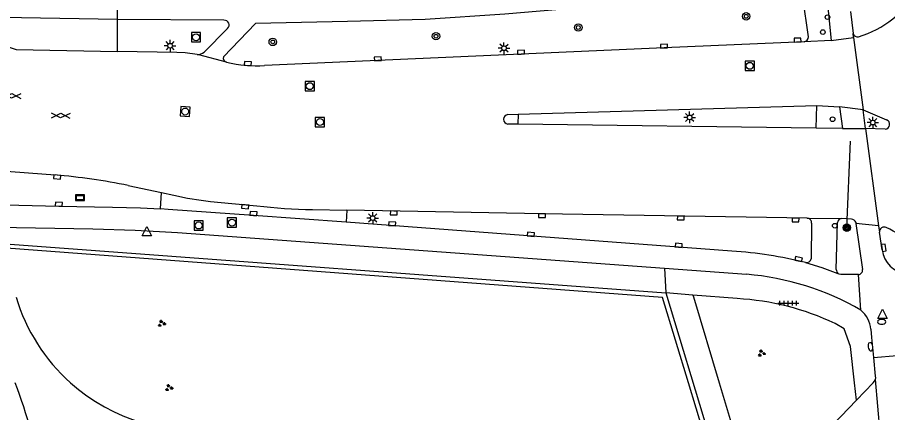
# Model space of a CAD drawing. Extents: x 131000 to 133014, y 396499 to 399001.
# Drawn here: x 132599.4 to 132693.3, y 397496.8 to 397539.4 of the extents above; entities that cross this region are included whole.
import ezdxf

# ---------------------------------------------------------------- set-up
doc = ezdxf.new("R2010")
doc.units = 0
for name, color, linetype in [('gg-afsc-hekwerk', 7, 'Continuous'), ('gg-knt-verharding', 7, 'Continuous'), ('gg-knt-verharding nz', 7, 'Continuous'), ('gt-grn-weggrens', 7, 'Continuous'), ('gt-grn-weggrens revisie', 7, 'Continuous'), ('gt-knt-lijn portaal', 7, 'Continuous'), ('gt-symb-boom', 7, 'Continuous'), ('gt-symb-brandkraan', 7, 'Continuous'), ('gt-symb-drukknoppaal', 7, 'Continuous'), ('gt-symb-gesloten verharding', 7, 'Continuous'), ('gt-symb-groenvak', 7, 'Continuous'), ('gt-symb-kolk', 7, 'Continuous'), ('gt-symb-lichtmast', 7, 'Continuous'), ('gt-symb-portaalmast', 7, 'Continuous'), ('gt-symb-reclamebord', 7, 'Continuous'), ('gt-symb-rioolschacht', 7, 'Continuous'), ('gt-symb-tegel verharding', 7, 'Continuous'), ('gt-symb-verkeersregelinstallatiepaal', 7, 'Continuous'), ('gt-symb-waterafsluiter', 7, 'Continuous')]:
    doc.layers.add(name, color=color, linetype=linetype)

# ---------------------------------------------------------------- blocks, each defined once
blk = doc.blocks.new('gt0-BR')
at = {"layer": 'gt-symb-brandkraan'}
for centre, radius, start, end in [((-0.244, 0), 0.206, 107.56694, 252.43307), ((0.599, -2.664), 3, 106.89205, 107.56694), ((0, -0.691), 0.938, 73.10799, 106.89205), ((-0.599, -2.664), 3, 72.43309, 73.10799), ((0.244, 0), 0.206, 287.56695, 72.43309), ((0.599, 2.664), 3, 252.43307, 253.10797), ((0, 0.691), 0.938, 253.10797, 286.89206), ((-0.599, 2.664), 3, 286.89206, 287.56695)]:
    blk.add_arc(centre, radius, start, end, dxfattribs=at)
blk = doc.blocks.new('gt0-WAFSL')
at = {"layer": 'gt-symb-waterafsluiter'}
for p, q in [((-0.5, -0.333), (0, 0.667)), ((0, 0.667), (0.5, -0.333)), ((0.5, -0.333), (-0.5, -0.333))]:
    blk.add_line(p, q, dxfattribs=at)
blk = doc.blocks.new('gt0-KOLK')
at = {"layer": 'gt-symb-kolk'}
blk.add_lwpolyline([(0, 0), (0.375, 0), (0.375, 0.4), (-0.375, 0.4), (-0.375, 0), (0, 0)], dxfattribs=at)
blk = doc.blocks.new('gt0-LMAST')
at = {"layer": 'gt-symb-lichtmast'}
for p, q in [((-0.182, 0.173), (-0.447, 0.438)), ((-0.005, 0.246), (-0.005, 0.621)), ((0.172, 0.173), (0.437, 0.438)), ((-0.255, -0.004), (-0.63, -0.004)), ((-0.182, -0.181), (-0.447, -0.446)), ((-0.005, -0.254), (-0.005, -0.629)), ((0.437, -0.446), (0.172, -0.181)), ((0.245, -0.004), (0.62, -0.004))]:
    blk.add_line(p, q, dxfattribs=at)
blk.add_circle((-0.005, -0.004), 0.25, dxfattribs=at)
blk = doc.blocks.new('gt0-BOOM')
at = {"layer": 'gt-symb-boom'}
for radius in [0.4, 0.2]:
    blk.add_circle((0, 0), radius, dxfattribs=at)
blk = doc.blocks.new('gt0-RS')
at = {"layer": 'gt-symb-rioolschacht'}
blk.add_lwpolyline([(-0.5, -0.5), (0.5, -0.5), (0.5, 0.5), (-0.5, 0.5)], close=True, dxfattribs=at)
blk.add_circle((0, 0), 0.375, dxfattribs=at)
blk = doc.blocks.new('gt0-VIPAAL')
at = {"layer": 'gt-symb-verkeersregelinstallatiepaal'}
blk.add_circle((0, 0), 0.25, dxfattribs=at)
blk = doc.blocks.new('gt0-DPAAL')
at = {"layer": 'gt-symb-drukknoppaal'}
blk.add_circle((0, 0), 0.25, dxfattribs=at)
blk = doc.blocks.new('gt0-PORTM')
at = {"layer": 'gt-symb-portaalmast'}
for radius in [0.4, 0.33, 0.27, 0.21, 0.15]:
    blk.add_circle((0, 0), radius, dxfattribs=at)
blk = doc.blocks.new('gt0-GRVAK')
at = {"layer": 'gt-symb-groenvak'}
for p, q in [((-0.11, 0.189), (-0.228, 0.24)), ((-0.182, 0.153), (0.088, 0.153)), ((-0.091, 0.211), (-0.156, 0.322)), ((-0.047, 0.214), (-0.047, 0.393)), ((-0.004, 0.211), (0.061, 0.322)), ((0.015, 0.189), (0.133, 0.24)), ((0.262, -0.052), (0.197, 0.059)), ((0.305, -0.049), (0.305, 0.13)), ((0.349, -0.052), (0.414, 0.059)), ((-0.245, -0.228), (-0.363, -0.177)), ((-0.318, -0.264), (-0.047, -0.264)), ((-0.226, -0.206), (-0.291, -0.095)), ((-0.183, -0.203), (-0.183, -0.024)), ((-0.139, -0.206), (-0.074, -0.095)), ((-0.12, -0.228), (-0.002, -0.177)), ((0.243, -0.074), (0.125, -0.023)), ((0.17, -0.11), (0.441, -0.11)), ((0.368, -0.074), (0.486, -0.023))]:
    blk.add_line(p, q, dxfattribs=at)
blk = doc.blocks.new('gt0-TEG1')
at = {"layer": 'gt-symb-tegel verharding'}
for p, q in [((-1.125, 0), (1.125, 0)), ((-0.9, -0.25), (-0.9, 0.25)), ((-0.45, -0.25), (-0.45, 0.25)), ((0, -0.25), (0, 0.25)), ((0.45, -0.25), (0.45, 0.25)), ((0.9, -0.25), (0.9, 0.25))]:
    blk.add_line(p, q, dxfattribs=at)
blk = doc.blocks.new('gt0-RBORD')
at = {"layer": 'gt-symb-reclamebord'}
blk.add_lwpolyline([(-0.5, 0.295), (-0.5, -0.295), (0.5, -0.295), (0.5, 0.295), (-0.5, 0.295)], dxfattribs=at)
blk.add_lwpolyline([(-0.417, -0.212), (0.417, -0.212), (0.417, 0.212), (-0.417, 0.212)], close=True, dxfattribs=at)
blk = doc.blocks.new('gt0-GESVH1')
at = {"layer": 'gt-symb-gesloten verharding'}
for p, q in [((-0.992, -0.261), (0.008, 0.239)), ((0.008, -0.261), (-0.992, 0.239)), ((0.008, 0.239), (1.008, -0.261)), ((1.008, 0.239), (0.008, -0.261))]:
    blk.add_line(p, q, dxfattribs=at)

msp = doc.modelspace()

# ---------------------------------------------------------------- linework, layer by layer
at = {"layer": 'gg-afsc-hekwerk'}
msp.add_line((132669.386, 397509.706), (132676.664, 397485.739), dxfattribs=at)
msp.add_lwpolyline([(132594.958, 397514.981), (132598.627, 397514.936), (132669.386, 397509.706)], dxfattribs=at)
at = {"layer": 'gg-knt-verharding'}
for p, q in [((132684.773, 397537.335), (132684.084, 397542.328)), ((132686.71, 397542.033), (132687.231, 397536.911)), ((132689.31, 397540.051), (132689.594, 397537.691)), ((132610.222, 397539.182), (132597.769, 397539.41)), ((132621.695, 397539.108), (132610.222, 397539.182)), ((132610.228, 397535.756), (132610.222, 397539.182)), ((132619.571, 397535.685), (132622.101, 397538.229)), ((132687.231, 397536.911), (132684.309, 397536.801)), ((132653.444, 397528.965), (132685.673, 397529.903)), ((132685.635, 397527.477), (132685.673, 397529.903)), ((132685.673, 397529.903), (132688.135, 397529.778)), ((132688.135, 397529.778), (132688.469, 397527.451)), ((132690.681, 397529.46), (132693.221, 397528.356)), ((132690.935, 397527.442), (132690.681, 397529.46)), ((132652.355, 397528.933), (132653.444, 397528.965)), ((132653.43, 397527.901), (132652.355, 397527.915)), ((132685.635, 397527.477), (132653.43, 397527.901)), ((132688.469, 397527.451), (132685.635, 397527.477)), ((132693.057, 397527.379), (132690.935, 397527.442)), ((132596.505, 397522.955), (132603.482, 397522.42)), ((132611.374, 397521.292), (132614.949, 397520.526)), ((132614.845, 397518.749), (132614.949, 397520.526)), ((132614.949, 397520.526), (132616.295, 397520.238)), ((132620.253, 397519.566), (132625.251, 397519.086)), ((132631.25, 397518.692), (132634.973, 397518.623)), ((132634.973, 397518.623), (132634.902, 397517.322)), ((132676.519, 397514.193), (132634.902, 397517.322)), ((132684.633, 397517.748), (132688.36, 397517.719)), ((132685.128, 397517.22), (132685.077, 397513.372)), ((132687.789, 397512.21), (132687.925, 397517.278)), ((132689.446, 397517.636), (132688.36, 397517.719)), ((132689.888, 397517.322), (132689.908, 397517.18)), ((132689.908, 397517.18), (132690.613, 397512.209)), ((132596.62, 397516.805), (132607.57, 397516.625)), ((132692.741, 397514.33), (132692.459, 397516.246)), ((132669.246, 397512.353), (132678.105, 397511.702)), ((132677.087, 397509.077), (132672.321, 397509.44)), ((132691.525, 397505.779), (132691.594, 397504.875)), ((132691.594, 397504.875), (132691.804, 397502.722)), ((132689.754, 397500), (132689.333, 397503.904)), ((132675.146, 397500), (132678.236, 397489.659)), ((132689.958, 397498.111), (132689.754, 397500)), ((132683.187, 397491.091), (132689.958, 397498.111))]:
    msp.add_line(p, q, dxfattribs=at)
for points in [[(132683.669, 397542.742), (132683.529, 397542.734), (132682.523, 397542.577), (132679.983, 397542.239), (132677.435, 397541.965), (132652.033, 397539.764), (132643.422, 397539.212), (132635.022, 397538.98), (132625.117, 397538.772), (132621.645, 397535.176)], [(132597.766, 397536.314), (132598.217, 397536.305), (132599.266, 397535.97), (132610.228, 397535.756)], [(132684.309, 397536.801), (132669.209, 397536.126), (132653.771, 397535.458), (132626.09, 397534.217)], [(132618.819, 397535.422), (132617.524, 397535.581), (132616.629, 397535.637), (132610.228, 397535.756)], [(132596.661, 397519.243), (132603.881, 397519.07), (132609.682, 397518.954), (132612.682, 397518.865), (132614.845, 397518.749)], [(132634.902, 397517.322), (132624.887, 397518.059), (132615.676, 397518.704), (132614.845, 397518.749)], [(132684.633, 397517.748), (132656.032, 397518.228), (132634.973, 397518.623)], [(132607.57, 397516.625), (132612.133, 397516.474), (132616.691, 397516.212), (132669.246, 397512.353)], [(132671.823, 397500), (132669.016, 397509.204), (132598.229, 397514.51)], [(132684.47, 397512.963), (132686.233, 397512.42), (132687.973, 397511.805)], [(132690.191, 397511.663), (132688.273, 397511.696), (132688.114, 397511.726), (132687.973, 397511.805)], [(132672.321, 397509.44), (132672.383, 397509.262), (132675.146, 397500)], [(132689.333, 397503.904), (132688.647, 397505.827), (132687.658, 397506.39)], [(132691.804, 397502.722), (132692.001, 397500.71), (132692.015, 397500.536), (132691.989, 397500.368)], [(132689.958, 397498.111), (132691.751, 397499.994), (132691.897, 397500.16), (132691.989, 397500.368)], [(132668.185, 397476.528), (132669.773, 397487.233), (132675.992, 397486.327), (132671.823, 397500)]]:
    msp.add_lwpolyline(points, dxfattribs=at)
for centre, radius, start, end in [((132686.658, 397548.49), 11.723, 287.60116, 328.61378), ((132621.754, 397538.602), 0.509, 312.91071, 96.67263), ((132684.26, 397537.312), 0.514, 275.48487, 2.53948), ((132690.124, 397537.868), 0.559, 198.49714, 278.12003), ((132618.883, 397536.446), 1.026, 266.42282, 312.13012), ((132622.131, 397535.061), 0.5, 166.64623, 254.05773), ((132625.44, 397550.178), 15.974, 257.54059, 272.33041), ((132652.371, 397528.424), 0.509, 91.82919, 268.17081), ((132693.046, 397527.883), 0.504, 271.29533, 69.64691), ((132597.046, 397449.215), 73.487, 78.75645, 84.97522), ((132623.528, 397550.847), 31.452, 256.7049, 264.02321), ((132632.473, 397583.184), 64.504, 263.57132, 268.91337), ((132684.626, 397517.246), 0.502, 357.06405, 89.24073), ((132688.384, 397517.261), 0.459, 92.96744, 177.81742), ((132689.462, 397517.19), 0.446, 17.18033, 92.03915), ((132692.955, 397516.3), 0.499, 62.51817, 186.16327), ((132688.748, 397506.901), 10.795, 29.90666, 65.73285), ((132695.676, 397514.701), 2.959, 187.19857, 263.68629), ((132674.014, 397471.686), 42.58, 75.78507, 86.62731), ((132684.567, 397513.473), 0.52, 259.1999, 348.74472), ((132675.682, 397482.385), 29.417, 59.86061, 85.27446), ((132688.285, 397512.191), 0.497, 177.82508, 231.04151), ((132690.131, 397512.145), 0.486, 277.08921, 7.51036), ((132618.561, 397514.998), 20.125, 196.66544, 228.18207), ((132675.561, 397480.938), 28.181, 64.57982, 86.89668), ((132688.505, 397505.499), 3.033, 5.28944, 50.059), ((132552.134, 397481.711), 50.464, 8.80372, 21.24806), ((132618.557, 397514.995), 20.12, 228.18278, 279.17031)]:
    msp.add_arc(centre, radius, start, end, dxfattribs=at)
at = {"layer": 'gg-knt-verharding nz'}
for p, q in [((132687.231, 397536.911), (132689.651, 397537.252)), ((132689.651, 397537.252), (132689.594, 397537.691)), ((132689.651, 397537.252), (132690.681, 397529.46)), ((132618.999, 397535.374), (132618.819, 397535.422)), ((132621.994, 397534.58), (132618.999, 397535.374)), ((132690.681, 397529.46), (132688.135, 397529.778)), ((132688.469, 397527.451), (132690.935, 397527.442)), ((132690.935, 397527.442), (132692.357, 397516.945)), ((132692.357, 397516.945), (132689.908, 397517.18)), ((132692.357, 397516.945), (132692.459, 397516.246))]:
    msp.add_line(p, q, dxfattribs=at)
at = {"layer": 'gt-grn-weggrens'}
for p, q in [((132610.222, 397539.182), (132610.25, 397541.645)), ((132653.444, 397528.965), (132653.43, 397527.901)), ((132669.246, 397512.353), (132669.386, 397509.706)), ((132690.452, 397507.825), (132690.191, 397511.663)), ((132672.321, 397509.44), (132669.386, 397509.706)), ((132691.989, 397500.368), (132692.621, 397493.102))]:
    msp.add_line(p, q, dxfattribs=at)
at = {"layer": 'gt-grn-weggrens revisie'}
msp.add_line((132691.804, 397502.722), (132694.349, 397502.956), dxfattribs=at)
at = {"layer": 'gt-knt-lijn portaal'}
msp.add_line((132688.932, 397516.731), (132689.308, 397526.072), dxfattribs=at)

# ---------------------------------------------------------------- block references
at = {"layer": 'gt-symb-boom'}
for p in [(132678.066, 397539.539), (132659.947, 397538.332), (132644.588, 397537.387), (132626.971, 397536.775)]:
    msp.add_blockref('gt0-BOOM', p, dxfattribs=at)
at = {"layer": 'gt-symb-brandkraan'}
msp.add_blockref('gt0-BR', (132692.692, 397506.572), dxfattribs=at)
at = {"layer": 'gt-symb-brandkraan', "rotation": 100.8941829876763}
msp.add_blockref('gt0-BR', (132691.478, 397503.882), dxfattribs=at)
at = {"layer": 'gt-symb-drukknoppaal'}
msp.add_blockref('gt0-DPAAL', (132686.842, 397539.444), dxfattribs=at)
at = {"layer": 'gt-symb-gesloten verharding'}
for p, rotation in [((132598.789, 397530.956), -1.3175706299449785), ((132604.079, 397528.832), -1.0312126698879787)]:
    msp.add_blockref('gt0-GESVH1', p, dxfattribs=dict(at, rotation=rotation))
at = {"layer": 'gt-symb-groenvak'}
for p in [(132614.973, 397506.393), (132679.717, 397503.181), (132615.757, 397499.451)]:
    msp.add_blockref('gt0-GRVAK', p, dxfattribs=at)
at = {"layer": 'gt-symb-kolk'}
for p, rotation in [((132683.618, 397536.777), 2.0096952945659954), ((132669.209, 397536.126), 2.5912032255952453), ((132638.325, 397534.759), 2.591203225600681), ((132653.771, 397535.458), 2.4783353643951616), ((132624.258, 397534.247), -4.329387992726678), ((132603.711, 397522.4), 175.52454379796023), ((132603.881, 397519.07), -1.1459241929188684), ((132624.008, 397519.196), 174.37452021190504), ((132624.887, 397518.059), -4.208079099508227), ((132640.039, 397518.526), 178.89441505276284), ((132656.032, 397518.228), 178.93475539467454), ((132639.839, 397516.953), -4.321341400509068), ((132671.013, 397517.972), 179.02350780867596), ((132683.394, 397517.763), 179.03157644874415), ((132654.815, 397515.82), -4.256962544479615), ((132670.767, 397514.633), -4.37827993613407), ((132692.71, 397514.541), -81.60170902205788), ((132683.67, 397513.158), -13.413806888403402)]:
    msp.add_blockref('gt0-KOLK', p, dxfattribs=dict(at, rotation=rotation))
at = {"layer": 'gt-symb-lichtmast'}
for p in [(132615.899, 397536.373), (132651.933, 397536.098), (132671.966, 397528.63), (132691.735, 397528.077), (132637.76, 397517.776)]:
    msp.add_blockref('gt0-LMAST', p, dxfattribs=at)
at = {"layer": 'gt-symb-portaalmast'}
msp.add_blockref('gt0-PORTM', (132688.932, 397516.731), dxfattribs=at)
at = {"layer": 'gt-symb-reclamebord'}
msp.add_blockref('gt0-RBORD', (132606.171, 397519.97), dxfattribs=at)
at = {"layer": 'gt-symb-rioolschacht'}
for p in [(132618.692, 397537.283), (132678.447, 397534.193), (132630.968, 397532.001), (132632.065, 397528.122), (132618.975, 397516.971), (132622.565, 397517.282)]:
    msp.add_blockref('gt0-RS', p, dxfattribs=at)
at = {"layer": 'gt-symb-rioolschacht', "rotation": -5.163306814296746}
msp.add_blockref('gt0-RS', (132617.52, 397529.265), dxfattribs=at)
at = {"layer": 'gt-symb-tegel verharding'}
msp.add_blockref('gt0-TEG1', (132682.611, 397508.58), dxfattribs=at)
at = {"layer": 'gt-symb-verkeersregelinstallatiepaal'}
for p in [(132686.339, 397537.834), (132687.387, 397528.436), (132687.628, 397516.947)]:
    msp.add_blockref('gt0-VIPAAL', p, dxfattribs=at)
at = {"layer": 'gt-symb-waterafsluiter'}
for p in [(132613.37, 397516.175), (132692.786, 397507.284)]:
    msp.add_blockref('gt0-WAFSL', p, dxfattribs=at)

doc.saveas('drawing.dxf')
